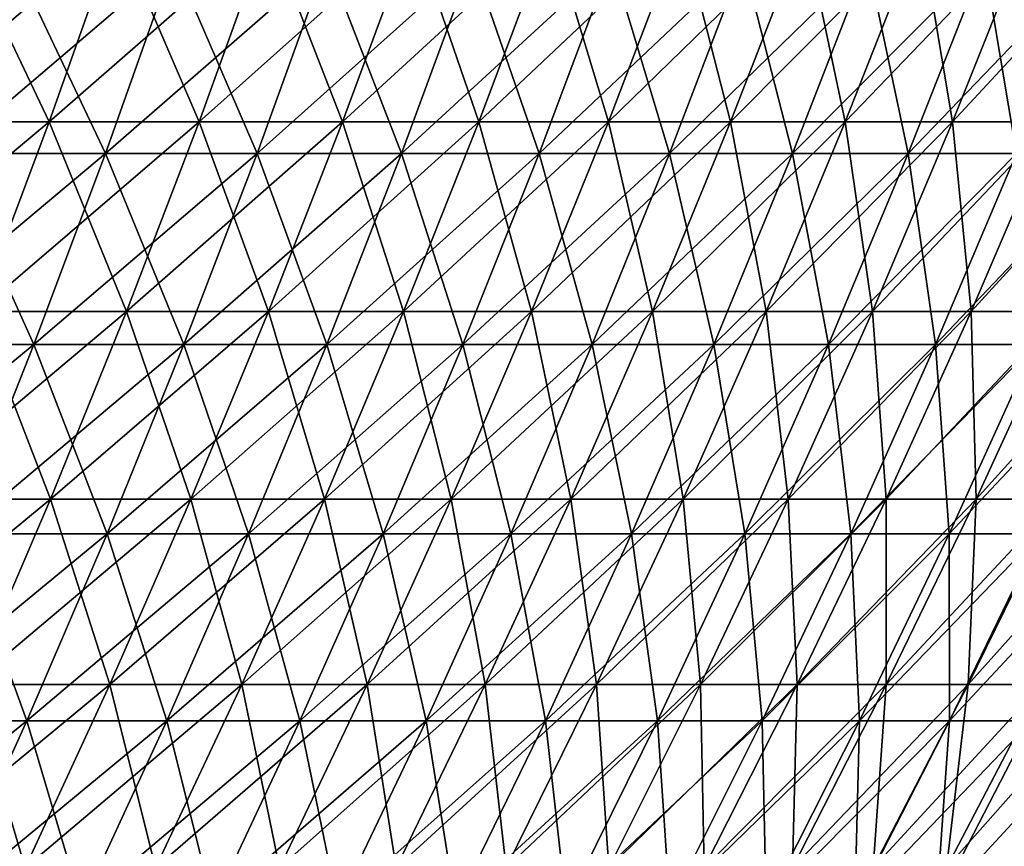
# Model space of a CAD drawing. Header units: millimetres. Extents: x -250 to 250, y -45 to 4150.
# Tile 780 of 805: x 184 to 210, y 4030 to 4052. Entities that reach past the tile are written whole.
import ezdxf

# ---------------------------------------------------------------- set-up
doc = ezdxf.new("R2010")
doc.units = ezdxf.units.MM
doc.header["$LTSCALE"] = 81.481481
for name, color, linetype in [('19', 7, 'CONTINUOUS'), ('20', 7, 'CONTINUOUS'), ('21', 7, 'CONTINUOUS'), ('22', 7, 'CONTINUOUS')]:
    doc.layers.add(name, color=color, linetype=linetype)

msp = doc.modelspace()

# ---------------------------------------------------------------- linework, layer by layer
at = {"layer": '19', "color": 7, "linetype": 'CONTINUOUS'}
for points in [[(186.34, 4048.129, -131.907), (182.19, 4048.129, -137.583), (188.131, 4053.197, -133.175), (186.34, 4048.129, -131.907)], [(188.131, 4053.197, -133.175), (182.19, 4048.129, -137.583), (183.941, 4053.197, -138.906), (188.131, 4053.197, -133.175)], [(190.314, 4048.129, -126.107), (186.34, 4048.129, -131.907), (192.143, 4053.197, -127.319), (190.314, 4048.129, -126.107)], [(192.143, 4053.197, -127.319), (186.34, 4048.129, -131.907), (188.131, 4053.197, -133.175), (192.143, 4053.197, -127.319)], [(194.107, 4048.129, -120.186), (190.314, 4048.129, -126.107), (195.973, 4053.197, -121.341), (194.107, 4048.129, -120.186)], [(195.973, 4053.197, -121.341), (190.314, 4048.129, -126.107), (192.143, 4053.197, -127.319), (195.973, 4053.197, -121.341)], [(197.716, 4048.129, -114.151), (194.107, 4048.129, -120.186), (199.617, 4053.197, -115.249), (197.716, 4048.129, -114.151)], [(199.617, 4053.197, -115.249), (194.107, 4048.129, -120.186), (195.973, 4053.197, -121.341), (199.617, 4053.197, -115.249)], [(201.138, 4048.129, -108.009), (197.716, 4048.129, -114.151), (203.071, 4053.197, -109.047), (201.138, 4048.129, -108.009)], [(203.071, 4053.197, -109.047), (197.716, 4048.129, -114.151), (199.617, 4053.197, -115.249), (203.071, 4053.197, -109.047)], [(204.368, 4048.129, -101.763), (201.138, 4048.129, -108.009), (206.333, 4053.197, -102.742), (204.368, 4048.129, -101.763)], [(206.333, 4053.197, -102.742), (201.138, 4048.129, -108.009), (203.071, 4053.197, -109.047), (206.333, 4053.197, -102.742)], [(207.405, 4048.129, -95.422), (204.368, 4048.129, -101.763), (209.399, 4053.197, -96.339), (207.405, 4048.129, -95.422)], [(209.399, 4053.197, -96.339), (204.368, 4048.129, -101.763), (206.333, 4053.197, -102.742), (209.399, 4053.197, -96.339)], [(210.245, 4048.129, -88.989), (207.405, 4048.129, -95.422), (212.266, 4053.197, -89.845), (210.245, 4048.129, -88.989)], [(212.266, 4053.197, -89.845), (207.405, 4048.129, -95.422), (209.399, 4053.197, -96.339), (212.266, 4053.197, -89.845)], [(184.458, 4043.111, -130.575), (180.35, 4043.111, -136.194), (186.34, 4048.129, -131.907), (184.458, 4043.111, -130.575)], [(186.34, 4048.129, -131.907), (180.35, 4043.111, -136.194), (182.19, 4048.129, -137.583), (186.34, 4048.129, -131.907)], [(188.392, 4043.111, -124.833), (184.458, 4043.111, -130.575), (190.314, 4048.129, -126.107), (188.392, 4043.111, -124.833)], [(190.314, 4048.129, -126.107), (184.458, 4043.111, -130.575), (186.34, 4048.129, -131.907), (190.314, 4048.129, -126.107)], [(192.147, 4043.111, -118.972), (188.392, 4043.111, -124.833), (194.107, 4048.129, -120.186), (192.147, 4043.111, -118.972)], [(194.107, 4048.129, -120.186), (188.392, 4043.111, -124.833), (190.314, 4048.129, -126.107), (194.107, 4048.129, -120.186)], [(195.719, 4043.111, -112.999), (192.147, 4043.111, -118.972), (197.716, 4048.129, -114.151), (195.719, 4043.111, -112.999)], [(197.716, 4048.129, -114.151), (192.147, 4043.111, -118.972), (194.107, 4048.129, -120.186), (197.716, 4048.129, -114.151)], [(199.106, 4043.111, -106.918), (195.719, 4043.111, -112.999), (201.138, 4048.129, -108.009), (199.106, 4043.111, -106.918)], [(201.138, 4048.129, -108.009), (195.719, 4043.111, -112.999), (197.716, 4048.129, -114.151), (201.138, 4048.129, -108.009)], [(202.304, 4043.111, -100.736), (199.106, 4043.111, -106.918), (204.368, 4048.129, -101.763), (202.304, 4043.111, -100.736)], [(204.368, 4048.129, -101.763), (199.106, 4043.111, -106.918), (201.138, 4048.129, -108.009), (204.368, 4048.129, -101.763)], [(205.31, 4043.111, -94.458), (202.304, 4043.111, -100.736), (207.405, 4048.129, -95.422), (205.31, 4043.111, -94.458)], [(207.405, 4048.129, -95.422), (202.304, 4043.111, -100.736), (204.368, 4048.129, -101.763), (207.405, 4048.129, -95.422)], [(208.122, 4043.111, -88.09), (205.31, 4043.111, -94.458), (210.245, 4048.129, -88.989), (208.122, 4043.111, -88.09)], [(210.245, 4048.129, -88.989), (205.31, 4043.111, -94.458), (207.405, 4048.129, -95.422), (210.245, 4048.129, -88.989)], [(210.736, 4043.111, -81.64), (208.122, 4043.111, -88.09), (212.886, 4048.129, -82.473), (210.736, 4043.111, -81.64)], [(212.886, 4048.129, -82.473), (208.122, 4043.111, -88.09), (210.245, 4048.129, -88.989), (212.886, 4048.129, -82.473)], [(182.486, 4038.145, -129.179), (178.421, 4038.145, -134.738), (184.458, 4043.111, -130.575), (182.486, 4038.145, -129.179)], [(184.458, 4043.111, -130.575), (178.421, 4038.145, -134.738), (180.35, 4043.111, -136.194), (184.458, 4043.111, -130.575)], [(186.378, 4038.145, -123.498), (182.486, 4038.145, -129.179), (188.392, 4043.111, -124.833), (186.378, 4038.145, -123.498)], [(188.392, 4043.111, -124.833), (182.486, 4038.145, -129.179), (184.458, 4043.111, -130.575), (188.392, 4043.111, -124.833)], [(190.092, 4038.145, -117.7), (186.378, 4038.145, -123.498), (192.147, 4043.111, -118.972), (190.092, 4038.145, -117.7)], [(192.147, 4043.111, -118.972), (186.378, 4038.145, -123.498), (188.392, 4043.111, -124.833), (192.147, 4043.111, -118.972)], [(193.627, 4038.145, -111.79), (190.092, 4038.145, -117.7), (195.719, 4043.111, -112.999), (193.627, 4038.145, -111.79)], [(195.719, 4043.111, -112.999), (190.092, 4038.145, -117.7), (192.147, 4043.111, -118.972), (195.719, 4043.111, -112.999)], [(196.977, 4038.145, -105.775), (193.627, 4038.145, -111.79), (199.106, 4043.111, -106.918), (196.977, 4038.145, -105.775)], [(199.106, 4043.111, -106.918), (193.627, 4038.145, -111.79), (195.719, 4043.111, -112.999), (199.106, 4043.111, -106.918)], [(200.141, 4038.145, -99.659), (196.977, 4038.145, -105.775), (202.304, 4043.111, -100.736), (200.141, 4038.145, -99.659)], [(202.304, 4043.111, -100.736), (196.977, 4038.145, -105.775), (199.106, 4043.111, -106.918), (202.304, 4043.111, -100.736)], [(203.115, 4038.145, -93.448), (200.141, 4038.145, -99.659), (205.31, 4043.111, -94.458), (203.115, 4038.145, -93.448)], [(205.31, 4043.111, -94.458), (200.141, 4038.145, -99.659), (202.304, 4043.111, -100.736), (205.31, 4043.111, -94.458)], [(205.897, 4038.145, -87.149), (203.115, 4038.145, -93.448), (208.122, 4043.111, -88.09), (205.897, 4038.145, -87.149)], [(208.122, 4043.111, -88.09), (203.115, 4038.145, -93.448), (205.31, 4043.111, -94.458), (208.122, 4043.111, -88.09)], [(208.483, 4038.145, -80.767), (205.897, 4038.145, -87.149), (210.736, 4043.111, -81.64), (208.483, 4038.145, -80.767)], [(210.736, 4043.111, -81.64), (205.897, 4038.145, -87.149), (208.122, 4043.111, -88.09), (210.736, 4043.111, -81.64)], [(210.871, 4038.145, -74.308), (208.483, 4038.145, -80.767), (213.15, 4043.111, -75.111), (210.871, 4038.145, -74.308)], [(213.15, 4043.111, -75.111), (208.483, 4038.145, -80.767), (210.736, 4043.111, -81.64), (213.15, 4043.111, -75.111)], [(184.272, 4033.233, -122.103), (180.425, 4033.233, -127.72), (186.378, 4038.145, -123.498), (184.272, 4033.233, -122.103)], [(186.378, 4038.145, -123.498), (180.425, 4033.233, -127.72), (182.486, 4038.145, -129.179), (186.378, 4038.145, -123.498)], [(187.945, 4033.233, -116.371), (184.272, 4033.233, -122.103), (190.092, 4038.145, -117.7), (187.945, 4033.233, -116.371)], [(190.092, 4038.145, -117.7), (184.272, 4033.233, -122.103), (186.378, 4038.145, -123.498), (190.092, 4038.145, -117.7)], [(191.44, 4033.233, -110.528), (187.945, 4033.233, -116.371), (193.627, 4038.145, -111.79), (191.44, 4033.233, -110.528)], [(193.627, 4038.145, -111.79), (187.945, 4033.233, -116.371), (190.092, 4038.145, -117.7), (193.627, 4038.145, -111.79)], [(194.753, 4033.233, -104.58), (191.44, 4033.233, -110.528), (196.977, 4038.145, -105.775), (194.753, 4033.233, -104.58)], [(196.977, 4038.145, -105.775), (191.44, 4033.233, -110.528), (193.627, 4038.145, -111.79), (196.977, 4038.145, -105.775)], [(197.881, 4033.233, -98.533), (194.753, 4033.233, -104.58), (200.141, 4038.145, -99.659), (197.881, 4033.233, -98.533)], [(200.141, 4038.145, -99.659), (194.753, 4033.233, -104.58), (196.977, 4038.145, -105.775), (200.141, 4038.145, -99.659)], [(200.821, 4033.233, -92.392), (197.881, 4033.233, -98.533), (203.115, 4038.145, -93.448), (200.821, 4033.233, -92.392)], [(203.115, 4038.145, -93.448), (197.881, 4033.233, -98.533), (200.141, 4038.145, -99.659), (203.115, 4038.145, -93.448)], [(203.571, 4033.233, -86.164), (200.821, 4033.233, -92.392), (205.897, 4038.145, -87.149), (203.571, 4033.233, -86.164)], [(205.897, 4038.145, -87.149), (200.821, 4033.233, -92.392), (203.115, 4038.145, -93.448), (205.897, 4038.145, -87.149)], [(206.128, 4033.233, -79.854), (203.571, 4033.233, -86.164), (208.483, 4038.145, -80.767), (206.128, 4033.233, -79.854)], [(208.483, 4038.145, -80.767), (203.571, 4033.233, -86.164), (205.897, 4038.145, -87.149), (208.483, 4038.145, -80.767)], [(208.49, 4033.233, -73.469), (206.128, 4033.233, -79.854), (210.871, 4038.145, -74.308), (208.49, 4033.233, -73.469)], [(210.871, 4038.145, -74.308), (206.128, 4033.233, -79.854), (208.483, 4038.145, -80.767), (210.871, 4038.145, -74.308)], [(210.653, 4033.233, -67.014), (208.49, 4033.233, -73.469), (213.06, 4038.145, -67.779), (210.653, 4033.233, -67.014)], [(213.06, 4038.145, -67.779), (208.49, 4033.233, -73.469), (210.871, 4038.145, -74.308), (213.06, 4038.145, -67.779)], [(182.077, 4028.379, -120.649), (178.276, 4028.379, -126.199), (184.272, 4033.233, -122.103), (182.077, 4028.379, -120.649)], [(184.272, 4033.233, -122.103), (178.276, 4028.379, -126.199), (180.425, 4033.233, -127.72), (184.272, 4033.233, -122.103)], [(185.706, 4028.379, -114.985), (182.077, 4028.379, -120.649), (187.945, 4033.233, -116.371), (185.706, 4028.379, -114.985)], [(187.945, 4033.233, -116.371), (182.077, 4028.379, -120.649), (184.272, 4033.233, -122.103), (187.945, 4033.233, -116.371)], [(189.159, 4028.379, -109.211), (185.706, 4028.379, -114.985), (191.44, 4033.233, -110.528), (189.159, 4028.379, -109.211)], [(191.44, 4033.233, -110.528), (185.706, 4028.379, -114.985), (187.945, 4033.233, -116.371), (191.44, 4033.233, -110.528)], [(192.433, 4028.379, -103.334), (189.159, 4028.379, -109.211), (194.753, 4033.233, -104.58), (192.433, 4028.379, -103.334)], [(194.753, 4033.233, -104.58), (189.159, 4028.379, -109.211), (191.44, 4033.233, -110.528), (194.753, 4033.233, -104.58)], [(195.524, 4028.379, -97.359), (192.433, 4028.379, -103.334), (197.881, 4033.233, -98.533), (195.524, 4028.379, -97.359)], [(197.881, 4033.233, -98.533), (192.433, 4028.379, -103.334), (194.753, 4033.233, -104.58), (197.881, 4033.233, -98.533)], [(198.429, 4028.379, -91.292), (195.524, 4028.379, -97.359), (200.821, 4033.233, -92.392), (198.429, 4028.379, -91.292)], [(200.821, 4033.233, -92.392), (195.524, 4028.379, -97.359), (197.881, 4033.233, -98.533), (200.821, 4033.233, -92.392)], [(201.146, 4028.379, -85.138), (198.429, 4028.379, -91.292), (203.571, 4033.233, -86.164), (201.146, 4028.379, -85.138)], [(203.571, 4033.233, -86.164), (198.429, 4028.379, -91.292), (200.821, 4033.233, -92.392), (203.571, 4033.233, -86.164)], [(203.673, 4028.379, -78.903), (201.146, 4028.379, -85.138), (206.128, 4033.233, -79.854), (203.673, 4028.379, -78.903)], [(206.128, 4033.233, -79.854), (201.146, 4028.379, -85.138), (203.571, 4033.233, -86.164), (206.128, 4033.233, -79.854)], [(206.006, 4028.379, -72.594), (203.673, 4028.379, -78.903), (208.49, 4033.233, -73.469), (206.006, 4028.379, -72.594)], [(208.49, 4033.233, -73.469), (203.673, 4028.379, -78.903), (206.128, 4033.233, -79.854), (208.49, 4033.233, -73.469)], [(208.144, 4028.379, -66.215), (206.006, 4028.379, -72.594), (210.653, 4033.233, -67.014), (208.144, 4028.379, -66.215)], [(210.653, 4033.233, -67.014), (206.006, 4028.379, -72.594), (208.49, 4033.233, -73.469), (210.653, 4033.233, -67.014)], [(210.084, 4028.379, -59.774), (208.144, 4028.379, -66.215), (212.617, 4033.233, -60.495), (210.084, 4028.379, -59.774)], [(212.617, 4033.233, -60.495), (208.144, 4028.379, -66.215), (210.653, 4033.233, -67.014), (212.617, 4033.233, -60.495)]]:
    msp.add_3dface(points, dxfattribs=at)
at = {"layer": '20', "color": 7, "linetype": 'CONTINUOUS'}
for points in [[(182.19, 4048.129, 137.583), (186.34, 4048.129, 131.907), (183.941, 4053.197, 138.906), (182.19, 4048.129, 137.583)], [(183.941, 4053.197, 138.906), (186.34, 4048.129, 131.907), (188.131, 4053.197, 133.175), (183.941, 4053.197, 138.906)], [(186.34, 4048.129, 131.907), (190.314, 4048.129, 126.107), (188.131, 4053.197, 133.175), (186.34, 4048.129, 131.907)], [(188.131, 4053.197, 133.175), (190.314, 4048.129, 126.107), (192.143, 4053.197, 127.319), (188.131, 4053.197, 133.175)], [(190.314, 4048.129, 126.107), (194.107, 4048.129, 120.186), (192.143, 4053.197, 127.319), (190.314, 4048.129, 126.107)], [(192.143, 4053.197, 127.319), (194.107, 4048.129, 120.186), (195.973, 4053.197, 121.341), (192.143, 4053.197, 127.319)], [(194.107, 4048.129, 120.186), (197.716, 4048.129, 114.151), (195.973, 4053.197, 121.341), (194.107, 4048.129, 120.186)], [(195.973, 4053.197, 121.341), (197.716, 4048.129, 114.151), (199.617, 4053.197, 115.249), (195.973, 4053.197, 121.341)], [(197.716, 4048.129, 114.151), (201.138, 4048.129, 108.009), (199.617, 4053.197, 115.249), (197.716, 4048.129, 114.151)], [(199.617, 4053.197, 115.249), (201.138, 4048.129, 108.009), (203.071, 4053.197, 109.047), (199.617, 4053.197, 115.249)], [(201.138, 4048.129, 108.009), (204.368, 4048.129, 101.763), (203.071, 4053.197, 109.047), (201.138, 4048.129, 108.009)], [(203.071, 4053.197, 109.047), (204.368, 4048.129, 101.763), (206.333, 4053.197, 102.742), (203.071, 4053.197, 109.047)], [(204.368, 4048.129, 101.763), (207.405, 4048.129, 95.422), (206.333, 4053.197, 102.742), (204.368, 4048.129, 101.763)], [(206.333, 4053.197, 102.742), (207.405, 4048.129, 95.422), (209.399, 4053.197, 96.339), (206.333, 4053.197, 102.742)], [(207.405, 4048.129, 95.422), (210.245, 4048.129, 88.989), (209.399, 4053.197, 96.339), (207.405, 4048.129, 95.422)], [(209.399, 4053.197, 96.339), (210.245, 4048.129, 88.989), (212.266, 4053.197, 89.845), (209.399, 4053.197, 96.339)], [(180.35, 4043.111, 136.194), (184.458, 4043.111, 130.575), (182.19, 4048.129, 137.583), (180.35, 4043.111, 136.194)], [(182.19, 4048.129, 137.583), (184.458, 4043.111, 130.575), (186.34, 4048.129, 131.907), (182.19, 4048.129, 137.583)], [(184.458, 4043.111, 130.575), (188.392, 4043.111, 124.833), (186.34, 4048.129, 131.907), (184.458, 4043.111, 130.575)], [(186.34, 4048.129, 131.907), (188.392, 4043.111, 124.833), (190.314, 4048.129, 126.107), (186.34, 4048.129, 131.907)], [(188.392, 4043.111, 124.833), (192.147, 4043.111, 118.972), (190.314, 4048.129, 126.107), (188.392, 4043.111, 124.833)], [(190.314, 4048.129, 126.107), (192.147, 4043.111, 118.972), (194.107, 4048.129, 120.186), (190.314, 4048.129, 126.107)], [(192.147, 4043.111, 118.972), (195.719, 4043.111, 112.999), (194.107, 4048.129, 120.186), (192.147, 4043.111, 118.972)], [(194.107, 4048.129, 120.186), (195.719, 4043.111, 112.999), (197.716, 4048.129, 114.151), (194.107, 4048.129, 120.186)], [(195.719, 4043.111, 112.999), (199.106, 4043.111, 106.918), (197.716, 4048.129, 114.151), (195.719, 4043.111, 112.999)], [(197.716, 4048.129, 114.151), (199.106, 4043.111, 106.918), (201.138, 4048.129, 108.009), (197.716, 4048.129, 114.151)], [(199.106, 4043.111, 106.918), (202.304, 4043.111, 100.736), (201.138, 4048.129, 108.009), (199.106, 4043.111, 106.918)], [(201.138, 4048.129, 108.009), (202.304, 4043.111, 100.736), (204.368, 4048.129, 101.763), (201.138, 4048.129, 108.009)], [(202.304, 4043.111, 100.736), (205.31, 4043.111, 94.458), (204.368, 4048.129, 101.763), (202.304, 4043.111, 100.736)], [(204.368, 4048.129, 101.763), (205.31, 4043.111, 94.458), (207.405, 4048.129, 95.422), (204.368, 4048.129, 101.763)], [(205.31, 4043.111, 94.458), (208.122, 4043.111, 88.09), (207.405, 4048.129, 95.422), (205.31, 4043.111, 94.458)], [(207.405, 4048.129, 95.422), (208.122, 4043.111, 88.09), (210.245, 4048.129, 88.989), (207.405, 4048.129, 95.422)], [(208.122, 4043.111, 88.09), (210.736, 4043.111, 81.64), (210.245, 4048.129, 88.989), (208.122, 4043.111, 88.09)], [(180.35, 4043.111, 136.194), (182.486, 4038.145, 129.179), (184.458, 4043.111, 130.575), (180.35, 4043.111, 136.194)], [(182.486, 4038.145, 129.179), (186.378, 4038.145, 123.498), (184.458, 4043.111, 130.575), (182.486, 4038.145, 129.179)], [(184.458, 4043.111, 130.575), (186.378, 4038.145, 123.498), (188.392, 4043.111, 124.833), (184.458, 4043.111, 130.575)], [(186.378, 4038.145, 123.498), (190.092, 4038.145, 117.7), (188.392, 4043.111, 124.833), (186.378, 4038.145, 123.498)], [(188.392, 4043.111, 124.833), (190.092, 4038.145, 117.7), (192.147, 4043.111, 118.972), (188.392, 4043.111, 124.833)], [(190.092, 4038.145, 117.7), (193.627, 4038.145, 111.79), (192.147, 4043.111, 118.972), (190.092, 4038.145, 117.7)], [(192.147, 4043.111, 118.972), (193.627, 4038.145, 111.79), (195.719, 4043.111, 112.999), (192.147, 4043.111, 118.972)], [(193.627, 4038.145, 111.79), (196.977, 4038.145, 105.775), (195.719, 4043.111, 112.999), (193.627, 4038.145, 111.79)], [(195.719, 4043.111, 112.999), (196.977, 4038.145, 105.775), (199.106, 4043.111, 106.918), (195.719, 4043.111, 112.999)], [(196.977, 4038.145, 105.775), (200.141, 4038.145, 99.659), (199.106, 4043.111, 106.918), (196.977, 4038.145, 105.775)], [(199.106, 4043.111, 106.918), (200.141, 4038.145, 99.659), (202.304, 4043.111, 100.736), (199.106, 4043.111, 106.918)], [(200.141, 4038.145, 99.659), (203.115, 4038.145, 93.448), (202.304, 4043.111, 100.736), (200.141, 4038.145, 99.659)], [(202.304, 4043.111, 100.736), (203.115, 4038.145, 93.448), (205.31, 4043.111, 94.458), (202.304, 4043.111, 100.736)], [(203.115, 4038.145, 93.448), (205.897, 4038.145, 87.149), (205.31, 4043.111, 94.458), (203.115, 4038.145, 93.448)], [(205.31, 4043.111, 94.458), (205.897, 4038.145, 87.149), (208.122, 4043.111, 88.09), (205.31, 4043.111, 94.458)], [(205.897, 4038.145, 87.149), (208.483, 4038.145, 80.767), (208.122, 4043.111, 88.09), (205.897, 4038.145, 87.149)], [(208.122, 4043.111, 88.09), (208.483, 4038.145, 80.767), (210.736, 4043.111, 81.64), (208.122, 4043.111, 88.09)], [(208.483, 4038.145, 80.767), (210.871, 4038.145, 74.308), (210.736, 4043.111, 81.64), (208.483, 4038.145, 80.767)], [(180.425, 4033.233, 127.72), (184.272, 4033.233, 122.103), (182.486, 4038.145, 129.179), (180.425, 4033.233, 127.72)], [(182.486, 4038.145, 129.179), (184.272, 4033.233, 122.103), (186.378, 4038.145, 123.498), (182.486, 4038.145, 129.179)], [(184.272, 4033.233, 122.103), (187.945, 4033.233, 116.371), (186.378, 4038.145, 123.498), (184.272, 4033.233, 122.103)], [(186.378, 4038.145, 123.498), (187.945, 4033.233, 116.371), (190.092, 4038.145, 117.7), (186.378, 4038.145, 123.498)], [(187.945, 4033.233, 116.371), (191.44, 4033.233, 110.528), (190.092, 4038.145, 117.7), (187.945, 4033.233, 116.371)], [(190.092, 4038.145, 117.7), (191.44, 4033.233, 110.528), (193.627, 4038.145, 111.79), (190.092, 4038.145, 117.7)], [(191.44, 4033.233, 110.528), (194.753, 4033.233, 104.58), (193.627, 4038.145, 111.79), (191.44, 4033.233, 110.528)], [(193.627, 4038.145, 111.79), (194.753, 4033.233, 104.58), (196.977, 4038.145, 105.775), (193.627, 4038.145, 111.79)], [(194.753, 4033.233, 104.58), (197.881, 4033.233, 98.533), (196.977, 4038.145, 105.775), (194.753, 4033.233, 104.58)], [(196.977, 4038.145, 105.775), (197.881, 4033.233, 98.533), (200.141, 4038.145, 99.659), (196.977, 4038.145, 105.775)], [(197.881, 4033.233, 98.533), (200.821, 4033.233, 92.392), (200.141, 4038.145, 99.659), (197.881, 4033.233, 98.533)], [(200.141, 4038.145, 99.659), (200.821, 4033.233, 92.392), (203.115, 4038.145, 93.448), (200.141, 4038.145, 99.659)], [(200.821, 4033.233, 92.392), (203.571, 4033.233, 86.164), (203.115, 4038.145, 93.448), (200.821, 4033.233, 92.392)], [(203.115, 4038.145, 93.448), (203.571, 4033.233, 86.164), (205.897, 4038.145, 87.149), (203.115, 4038.145, 93.448)], [(203.571, 4033.233, 86.164), (206.128, 4033.233, 79.854), (205.897, 4038.145, 87.149), (203.571, 4033.233, 86.164)], [(205.897, 4038.145, 87.149), (206.128, 4033.233, 79.854), (208.483, 4038.145, 80.767), (205.897, 4038.145, 87.149)], [(206.128, 4033.233, 79.854), (208.49, 4033.233, 73.469), (208.483, 4038.145, 80.767), (206.128, 4033.233, 79.854)], [(208.483, 4038.145, 80.767), (208.49, 4033.233, 73.469), (210.871, 4038.145, 74.308), (208.483, 4038.145, 80.767)], [(208.49, 4033.233, 73.469), (210.653, 4033.233, 67.014), (210.871, 4038.145, 74.308), (208.49, 4033.233, 73.469)], [(180.425, 4033.233, 127.72), (182.077, 4028.379, 120.649), (184.272, 4033.233, 122.103), (180.425, 4033.233, 127.72)], [(182.077, 4028.379, 120.649), (185.706, 4028.379, 114.985), (184.272, 4033.233, 122.103), (182.077, 4028.379, 120.649)], [(184.272, 4033.233, 122.103), (185.706, 4028.379, 114.985), (187.945, 4033.233, 116.371), (184.272, 4033.233, 122.103)], [(185.706, 4028.379, 114.985), (189.159, 4028.379, 109.211), (187.945, 4033.233, 116.371), (185.706, 4028.379, 114.985)], [(187.945, 4033.233, 116.371), (189.159, 4028.379, 109.211), (191.44, 4033.233, 110.528), (187.945, 4033.233, 116.371)], [(189.159, 4028.379, 109.211), (192.433, 4028.379, 103.334), (191.44, 4033.233, 110.528), (189.159, 4028.379, 109.211)], [(191.44, 4033.233, 110.528), (192.433, 4028.379, 103.334), (194.753, 4033.233, 104.58), (191.44, 4033.233, 110.528)], [(192.433, 4028.379, 103.334), (195.524, 4028.379, 97.359), (194.753, 4033.233, 104.58), (192.433, 4028.379, 103.334)], [(194.753, 4033.233, 104.58), (195.524, 4028.379, 97.359), (197.881, 4033.233, 98.533), (194.753, 4033.233, 104.58)], [(195.524, 4028.379, 97.359), (198.429, 4028.379, 91.292), (197.881, 4033.233, 98.533), (195.524, 4028.379, 97.359)], [(197.881, 4033.233, 98.533), (198.429, 4028.379, 91.292), (200.821, 4033.233, 92.392), (197.881, 4033.233, 98.533)], [(198.429, 4028.379, 91.292), (201.146, 4028.379, 85.138), (200.821, 4033.233, 92.392), (198.429, 4028.379, 91.292)], [(200.821, 4033.233, 92.392), (201.146, 4028.379, 85.138), (203.571, 4033.233, 86.164), (200.821, 4033.233, 92.392)], [(201.146, 4028.379, 85.138), (203.673, 4028.379, 78.903), (203.571, 4033.233, 86.164), (201.146, 4028.379, 85.138)], [(203.571, 4033.233, 86.164), (203.673, 4028.379, 78.903), (206.128, 4033.233, 79.854), (203.571, 4033.233, 86.164)], [(203.673, 4028.379, 78.903), (206.006, 4028.379, 72.594), (206.128, 4033.233, 79.854), (203.673, 4028.379, 78.903)], [(206.006, 4028.379, 72.594), (208.144, 4028.379, 66.215), (208.49, 4033.233, 73.469), (206.006, 4028.379, 72.594)], [(206.128, 4033.233, 79.854), (206.006, 4028.379, 72.594), (208.49, 4033.233, 73.469), (206.128, 4033.233, 79.854)], [(208.144, 4028.379, 66.215), (210.084, 4028.379, 59.774), (210.653, 4033.233, 67.014), (208.144, 4028.379, 66.215)], [(208.49, 4033.233, 73.469), (208.144, 4028.379, 66.215), (210.653, 4033.233, 67.014), (208.49, 4033.233, 73.469)]]:
    msp.add_3dface(points, dxfattribs=at)
at = {"layer": '21', "color": 7, "linetype": 'CONTINUOUS'}
for points in [[(184.854, 4048.957, 130.856), (180.737, 4048.957, 136.486), (186.631, 4053.983, 132.113), (184.854, 4048.957, 130.856)], [(186.631, 4053.983, 132.113), (180.737, 4048.957, 136.486), (182.474, 4053.983, 137.798), (186.631, 4053.983, 132.113)], [(188.796, 4048.957, 125.101), (184.854, 4048.957, 130.856), (190.61, 4053.983, 126.303), (188.796, 4048.957, 125.101)], [(190.61, 4053.983, 126.303), (184.854, 4048.957, 130.856), (186.631, 4053.983, 132.113), (190.61, 4053.983, 126.303)], [(192.559, 4048.957, 119.228), (188.796, 4048.957, 125.101), (194.41, 4053.983, 120.373), (192.559, 4048.957, 119.228)], [(194.41, 4053.983, 120.373), (188.796, 4048.957, 125.101), (190.61, 4053.983, 126.303), (194.41, 4053.983, 120.373)], [(196.139, 4048.957, 113.241), (192.559, 4048.957, 119.228), (198.024, 4053.983, 114.329), (196.139, 4048.957, 113.241)], [(198.024, 4053.983, 114.329), (192.559, 4048.957, 119.228), (194.41, 4053.983, 120.373), (198.024, 4053.983, 114.329)], [(199.534, 4048.957, 107.147), (196.139, 4048.957, 113.241), (201.451, 4053.983, 108.177), (199.534, 4048.957, 107.147)], [(201.451, 4053.983, 108.177), (196.139, 4048.957, 113.241), (198.024, 4053.983, 114.329), (201.451, 4053.983, 108.177)], [(202.739, 4048.957, 100.952), (199.534, 4048.957, 107.147), (204.687, 4053.983, 101.922), (202.739, 4048.957, 100.952)], [(204.687, 4053.983, 101.922), (199.534, 4048.957, 107.147), (201.451, 4053.983, 108.177), (204.687, 4053.983, 101.922)], [(205.751, 4048.957, 94.661), (202.739, 4048.957, 100.952), (207.728, 4053.983, 95.57), (205.751, 4048.957, 94.661)], [(207.728, 4053.983, 95.57), (202.739, 4048.957, 100.952), (204.687, 4053.983, 101.922), (207.728, 4053.983, 95.57)], [(208.569, 4048.957, 88.28), (205.751, 4048.957, 94.661), (210.573, 4053.983, 89.128), (208.569, 4048.957, 88.28)], [(210.573, 4053.983, 89.128), (205.751, 4048.957, 94.661), (207.728, 4053.983, 95.57), (210.573, 4053.983, 89.128)], [(211.188, 4048.957, 81.815), (208.569, 4048.957, 88.28), (213.218, 4053.983, 82.601), (211.188, 4048.957, 81.815)], [(213.218, 4053.983, 82.601), (208.569, 4048.957, 88.28), (210.573, 4053.983, 89.128), (213.218, 4053.983, 82.601)], [(182.988, 4043.979, 129.534), (178.912, 4043.979, 135.108), (184.854, 4048.957, 130.856), (182.988, 4043.979, 129.534)], [(184.854, 4048.957, 130.856), (178.912, 4043.979, 135.108), (180.737, 4048.957, 136.486), (184.854, 4048.957, 130.856)], [(186.89, 4043.979, 123.838), (182.988, 4043.979, 129.534), (188.796, 4048.957, 125.101), (186.89, 4043.979, 123.838)], [(188.796, 4048.957, 125.101), (182.988, 4043.979, 129.534), (184.854, 4048.957, 130.856), (188.796, 4048.957, 125.101)], [(190.615, 4043.979, 118.024), (186.89, 4043.979, 123.838), (192.559, 4048.957, 119.228), (190.615, 4043.979, 118.024)], [(192.559, 4048.957, 119.228), (186.89, 4043.979, 123.838), (188.796, 4048.957, 125.101), (192.559, 4048.957, 119.228)], [(194.159, 4043.979, 112.098), (190.615, 4043.979, 118.024), (196.139, 4048.957, 113.241), (194.159, 4043.979, 112.098)], [(196.139, 4048.957, 113.241), (190.615, 4043.979, 118.024), (192.559, 4048.957, 119.228), (196.139, 4048.957, 113.241)], [(197.519, 4043.979, 106.065), (194.159, 4043.979, 112.098), (199.534, 4048.957, 107.147), (197.519, 4043.979, 106.065)], [(199.534, 4048.957, 107.147), (194.159, 4043.979, 112.098), (196.139, 4048.957, 113.241), (199.534, 4048.957, 107.147)], [(200.692, 4043.979, 99.933), (197.519, 4043.979, 106.065), (202.739, 4048.957, 100.952), (200.692, 4043.979, 99.933)], [(202.739, 4048.957, 100.952), (197.519, 4043.979, 106.065), (199.534, 4048.957, 107.147), (202.739, 4048.957, 100.952)], [(203.674, 4043.979, 93.705), (200.692, 4043.979, 99.933), (205.751, 4048.957, 94.661), (203.674, 4043.979, 93.705)], [(205.751, 4048.957, 94.661), (200.692, 4043.979, 99.933), (202.739, 4048.957, 100.952), (205.751, 4048.957, 94.661)], [(206.463, 4043.979, 87.388), (203.674, 4043.979, 93.705), (208.569, 4048.957, 88.28), (206.463, 4043.979, 87.388)], [(208.569, 4048.957, 88.28), (203.674, 4043.979, 93.705), (205.751, 4048.957, 94.661), (208.569, 4048.957, 88.28)], [(209.056, 4043.979, 80.989), (206.463, 4043.979, 87.388), (211.188, 4048.957, 81.815), (209.056, 4043.979, 80.989)], [(211.188, 4048.957, 81.815), (206.463, 4043.979, 87.388), (208.569, 4048.957, 88.28), (211.188, 4048.957, 81.815)], [(211.451, 4043.979, 74.512), (209.056, 4043.979, 80.989), (213.608, 4048.957, 75.272), (211.451, 4043.979, 74.512)], [(213.608, 4048.957, 75.272), (209.056, 4043.979, 80.989), (211.188, 4048.957, 81.815), (213.608, 4048.957, 75.272)], [(184.892, 4039.054, 122.514), (181.032, 4039.054, 128.15), (186.89, 4043.979, 123.838), (184.892, 4039.054, 122.514)], [(186.89, 4043.979, 123.838), (181.032, 4039.054, 128.15), (182.988, 4043.979, 129.534), (186.89, 4043.979, 123.838)], [(188.577, 4039.054, 116.762), (184.892, 4039.054, 122.514), (190.615, 4043.979, 118.024), (188.577, 4039.054, 116.762)], [(190.615, 4043.979, 118.024), (184.892, 4039.054, 122.514), (186.89, 4043.979, 123.838), (190.615, 4043.979, 118.024)], [(192.084, 4039.054, 110.9), (188.577, 4039.054, 116.762), (194.159, 4043.979, 112.098), (192.084, 4039.054, 110.9)], [(194.159, 4043.979, 112.098), (188.577, 4039.054, 116.762), (190.615, 4043.979, 118.024), (194.159, 4043.979, 112.098)], [(195.408, 4039.054, 104.932), (192.084, 4039.054, 110.9), (197.519, 4043.979, 106.065), (195.408, 4039.054, 104.932)], [(197.519, 4043.979, 106.065), (192.084, 4039.054, 110.9), (194.159, 4043.979, 112.098), (197.519, 4043.979, 106.065)], [(198.547, 4039.054, 98.864), (195.408, 4039.054, 104.932), (200.692, 4043.979, 99.933), (198.547, 4039.054, 98.864)], [(200.692, 4043.979, 99.933), (195.408, 4039.054, 104.932), (197.519, 4043.979, 106.065), (200.692, 4043.979, 99.933)], [(201.497, 4039.054, 92.703), (198.547, 4039.054, 98.864), (203.674, 4043.979, 93.705), (201.497, 4039.054, 92.703)], [(203.674, 4043.979, 93.705), (198.547, 4039.054, 98.864), (200.692, 4043.979, 99.933), (203.674, 4043.979, 93.705)], [(204.256, 4039.054, 86.454), (201.497, 4039.054, 92.703), (206.463, 4043.979, 87.388), (204.256, 4039.054, 86.454)], [(206.463, 4043.979, 87.388), (201.497, 4039.054, 92.703), (203.674, 4043.979, 93.705), (206.463, 4043.979, 87.388)], [(206.822, 4039.054, 80.123), (204.256, 4039.054, 86.454), (209.056, 4043.979, 80.989), (206.822, 4039.054, 80.123)], [(209.056, 4043.979, 80.989), (204.256, 4039.054, 86.454), (206.463, 4043.979, 87.388), (209.056, 4043.979, 80.989)], [(209.191, 4039.054, 73.716), (206.822, 4039.054, 80.123), (211.451, 4043.979, 74.512), (209.191, 4039.054, 73.716)], [(211.451, 4043.979, 74.512), (206.822, 4039.054, 80.123), (209.056, 4043.979, 80.989), (211.451, 4043.979, 74.512)], [(211.362, 4039.054, 67.239), (209.191, 4039.054, 73.716), (213.645, 4043.979, 67.965), (211.362, 4039.054, 67.239)], [(213.645, 4043.979, 67.965), (209.191, 4039.054, 73.716), (211.451, 4043.979, 74.512), (213.645, 4043.979, 67.965)], [(182.805, 4034.182, 121.131), (178.988, 4034.182, 126.703), (184.892, 4039.054, 122.514), (182.805, 4034.182, 121.131)], [(184.892, 4039.054, 122.514), (178.988, 4034.182, 126.703), (181.032, 4039.054, 128.15), (184.892, 4039.054, 122.514)], [(186.448, 4034.182, 115.444), (182.805, 4034.182, 121.131), (188.577, 4039.054, 116.762), (186.448, 4034.182, 115.444)], [(188.577, 4039.054, 116.762), (182.805, 4034.182, 121.131), (184.892, 4039.054, 122.514), (188.577, 4039.054, 116.762)], [(189.915, 4034.182, 109.647), (186.448, 4034.182, 115.444), (192.084, 4039.054, 110.9), (189.915, 4034.182, 109.647)], [(192.084, 4039.054, 110.9), (186.448, 4034.182, 115.444), (188.577, 4039.054, 116.762), (192.084, 4039.054, 110.9)], [(193.201, 4034.182, 103.747), (189.915, 4034.182, 109.647), (195.408, 4039.054, 104.932), (193.201, 4034.182, 103.747)], [(195.408, 4039.054, 104.932), (189.915, 4034.182, 109.647), (192.084, 4039.054, 110.9), (195.408, 4039.054, 104.932)], [(196.305, 4034.182, 97.748), (193.201, 4034.182, 103.747), (198.547, 4039.054, 98.864), (196.305, 4034.182, 97.748)], [(198.547, 4039.054, 98.864), (193.201, 4034.182, 103.747), (195.408, 4039.054, 104.932), (198.547, 4039.054, 98.864)], [(199.222, 4034.182, 91.657), (196.305, 4034.182, 97.748), (201.497, 4039.054, 92.703), (199.222, 4034.182, 91.657)], [(201.497, 4039.054, 92.703), (196.305, 4034.182, 97.748), (198.547, 4039.054, 98.864), (201.497, 4039.054, 92.703)], [(201.95, 4034.182, 85.478), (199.222, 4034.182, 91.657), (204.256, 4039.054, 86.454), (201.95, 4034.182, 85.478)], [(204.256, 4039.054, 86.454), (199.222, 4034.182, 91.657), (201.497, 4039.054, 92.703), (204.256, 4039.054, 86.454)], [(204.486, 4034.182, 79.218), (201.95, 4034.182, 85.478), (206.822, 4039.054, 80.123), (204.486, 4034.182, 79.218)], [(206.822, 4039.054, 80.123), (201.95, 4034.182, 85.478), (204.256, 4039.054, 86.454), (206.822, 4039.054, 80.123)], [(206.829, 4034.182, 72.884), (204.486, 4034.182, 79.218), (209.191, 4039.054, 73.716), (206.829, 4034.182, 72.884)], [(209.191, 4039.054, 73.716), (204.486, 4034.182, 79.218), (206.822, 4039.054, 80.123), (209.191, 4039.054, 73.716)], [(208.975, 4034.182, 66.48), (206.829, 4034.182, 72.884), (211.362, 4039.054, 67.239), (208.975, 4034.182, 66.48)], [(211.362, 4039.054, 67.239), (206.829, 4034.182, 72.884), (209.191, 4039.054, 73.716), (211.362, 4039.054, 67.239)], [(210.923, 4034.182, 60.013), (208.975, 4034.182, 66.48), (213.332, 4039.054, 60.698), (210.923, 4034.182, 60.013)], [(213.332, 4039.054, 60.698), (208.975, 4034.182, 66.48), (211.362, 4039.054, 67.239), (213.332, 4039.054, 60.698)], [(184.228, 4029.367, 114.069), (180.628, 4029.367, 119.688), (186.448, 4034.182, 115.444), (184.228, 4029.367, 114.069)], [(186.448, 4034.182, 115.444), (180.628, 4029.367, 119.688), (182.805, 4034.182, 121.131), (186.448, 4034.182, 115.444)], [(187.653, 4029.367, 108.342), (184.228, 4029.367, 114.069), (189.915, 4034.182, 109.647), (187.653, 4029.367, 108.342)], [(189.915, 4034.182, 109.647), (184.228, 4029.367, 114.069), (186.448, 4034.182, 115.444), (189.915, 4034.182, 109.647)], [(190.901, 4029.367, 102.512), (187.653, 4029.367, 108.342), (193.201, 4034.182, 103.747), (190.901, 4029.367, 102.512)], [(193.201, 4034.182, 103.747), (187.653, 4029.367, 108.342), (189.915, 4034.182, 109.647), (193.201, 4034.182, 103.747)], [(193.967, 4029.367, 96.584), (190.901, 4029.367, 102.512), (196.305, 4034.182, 97.748), (193.967, 4029.367, 96.584)], [(196.305, 4034.182, 97.748), (190.901, 4029.367, 102.512), (193.201, 4034.182, 103.747), (196.305, 4034.182, 97.748)], [(196.849, 4029.367, 90.565), (193.967, 4029.367, 96.584), (199.222, 4034.182, 91.657), (196.849, 4029.367, 90.565)], [(199.222, 4034.182, 91.657), (193.967, 4029.367, 96.584), (196.305, 4034.182, 97.748), (199.222, 4034.182, 91.657)], [(199.545, 4029.367, 84.46), (196.849, 4029.367, 90.565), (201.95, 4034.182, 85.478), (199.545, 4029.367, 84.46)], [(201.95, 4034.182, 85.478), (196.849, 4029.367, 90.565), (199.222, 4034.182, 91.657), (201.95, 4034.182, 85.478)], [(202.051, 4029.367, 78.275), (199.545, 4029.367, 84.46), (204.486, 4034.182, 79.218), (202.051, 4029.367, 78.275)], [(204.486, 4034.182, 79.218), (199.545, 4029.367, 84.46), (201.95, 4034.182, 85.478), (204.486, 4034.182, 79.218)], [(204.366, 4029.367, 72.016), (202.051, 4029.367, 78.275), (206.829, 4034.182, 72.884), (204.366, 4029.367, 72.016)], [(206.829, 4034.182, 72.884), (202.051, 4029.367, 78.275), (204.486, 4034.182, 79.218), (206.829, 4034.182, 72.884)], [(206.487, 4029.367, 65.688), (204.366, 4029.367, 72.016), (208.975, 4034.182, 66.48), (206.487, 4029.367, 65.688)], [(208.975, 4034.182, 66.48), (204.366, 4029.367, 72.016), (206.829, 4034.182, 72.884), (208.975, 4034.182, 66.48)], [(208.412, 4029.367, 59.298), (206.487, 4029.367, 65.688), (210.923, 4034.182, 60.013), (208.412, 4029.367, 59.298)], [(210.923, 4034.182, 60.013), (206.487, 4029.367, 65.688), (208.975, 4034.182, 66.48), (210.923, 4034.182, 60.013)], [(210.139, 4029.367, 52.852), (208.412, 4029.367, 59.298), (212.671, 4034.182, 53.489), (210.139, 4029.367, 52.852)], [(212.671, 4034.182, 53.489), (208.412, 4029.367, 59.298), (210.923, 4034.182, 60.013), (212.671, 4034.182, 53.489)]]:
    msp.add_3dface(points, dxfattribs=at)
at = {"layer": '22', "color": 7, "linetype": 'CONTINUOUS'}
for points in [[(180.737, 4048.957, -136.486), (184.854, 4048.957, -130.856), (182.474, 4053.983, -137.798), (180.737, 4048.957, -136.486)], [(182.474, 4053.983, -137.798), (184.854, 4048.957, -130.856), (186.631, 4053.983, -132.113), (182.474, 4053.983, -137.798)], [(184.854, 4048.957, -130.856), (188.796, 4048.957, -125.101), (186.631, 4053.983, -132.113), (184.854, 4048.957, -130.856)], [(186.631, 4053.983, -132.113), (188.796, 4048.957, -125.101), (190.61, 4053.983, -126.303), (186.631, 4053.983, -132.113)], [(188.796, 4048.957, -125.101), (192.559, 4048.957, -119.228), (190.61, 4053.983, -126.303), (188.796, 4048.957, -125.101)], [(190.61, 4053.983, -126.303), (192.559, 4048.957, -119.228), (194.41, 4053.983, -120.373), (190.61, 4053.983, -126.303)], [(192.559, 4048.957, -119.228), (196.139, 4048.957, -113.241), (194.41, 4053.983, -120.373), (192.559, 4048.957, -119.228)], [(194.41, 4053.983, -120.373), (196.139, 4048.957, -113.241), (198.024, 4053.983, -114.329), (194.41, 4053.983, -120.373)], [(196.139, 4048.957, -113.241), (199.534, 4048.957, -107.147), (198.024, 4053.983, -114.329), (196.139, 4048.957, -113.241)], [(198.024, 4053.983, -114.329), (199.534, 4048.957, -107.147), (201.451, 4053.983, -108.177), (198.024, 4053.983, -114.329)], [(199.534, 4048.957, -107.147), (202.739, 4048.957, -100.952), (201.451, 4053.983, -108.177), (199.534, 4048.957, -107.147)], [(201.451, 4053.983, -108.177), (202.739, 4048.957, -100.952), (204.687, 4053.983, -101.922), (201.451, 4053.983, -108.177)], [(202.739, 4048.957, -100.952), (205.751, 4048.957, -94.661), (204.687, 4053.983, -101.922), (202.739, 4048.957, -100.952)], [(204.687, 4053.983, -101.922), (205.751, 4048.957, -94.661), (207.728, 4053.983, -95.57), (204.687, 4053.983, -101.922)], [(205.751, 4048.957, -94.661), (208.569, 4048.957, -88.28), (207.728, 4053.983, -95.57), (205.751, 4048.957, -94.661)], [(207.728, 4053.983, -95.57), (208.569, 4048.957, -88.28), (210.573, 4053.983, -89.128), (207.728, 4053.983, -95.57)], [(208.569, 4048.957, -88.28), (211.188, 4048.957, -81.815), (210.573, 4053.983, -89.128), (208.569, 4048.957, -88.28)], [(180.737, 4048.957, -136.486), (182.988, 4043.979, -129.534), (184.854, 4048.957, -130.856), (180.737, 4048.957, -136.486)], [(182.988, 4043.979, -129.534), (186.89, 4043.979, -123.838), (184.854, 4048.957, -130.856), (182.988, 4043.979, -129.534)], [(184.854, 4048.957, -130.856), (186.89, 4043.979, -123.838), (188.796, 4048.957, -125.101), (184.854, 4048.957, -130.856)], [(186.89, 4043.979, -123.838), (190.615, 4043.979, -118.024), (188.796, 4048.957, -125.101), (186.89, 4043.979, -123.838)], [(188.796, 4048.957, -125.101), (190.615, 4043.979, -118.024), (192.559, 4048.957, -119.228), (188.796, 4048.957, -125.101)], [(190.615, 4043.979, -118.024), (194.159, 4043.979, -112.098), (192.559, 4048.957, -119.228), (190.615, 4043.979, -118.024)], [(192.559, 4048.957, -119.228), (194.159, 4043.979, -112.098), (196.139, 4048.957, -113.241), (192.559, 4048.957, -119.228)], [(194.159, 4043.979, -112.098), (197.519, 4043.979, -106.065), (196.139, 4048.957, -113.241), (194.159, 4043.979, -112.098)], [(196.139, 4048.957, -113.241), (197.519, 4043.979, -106.065), (199.534, 4048.957, -107.147), (196.139, 4048.957, -113.241)], [(197.519, 4043.979, -106.065), (200.692, 4043.979, -99.933), (199.534, 4048.957, -107.147), (197.519, 4043.979, -106.065)], [(199.534, 4048.957, -107.147), (200.692, 4043.979, -99.933), (202.739, 4048.957, -100.952), (199.534, 4048.957, -107.147)], [(200.692, 4043.979, -99.933), (203.674, 4043.979, -93.705), (202.739, 4048.957, -100.952), (200.692, 4043.979, -99.933)], [(202.739, 4048.957, -100.952), (203.674, 4043.979, -93.705), (205.751, 4048.957, -94.661), (202.739, 4048.957, -100.952)], [(203.674, 4043.979, -93.705), (206.463, 4043.979, -87.388), (205.751, 4048.957, -94.661), (203.674, 4043.979, -93.705)], [(205.751, 4048.957, -94.661), (206.463, 4043.979, -87.388), (208.569, 4048.957, -88.28), (205.751, 4048.957, -94.661)], [(206.463, 4043.979, -87.388), (209.056, 4043.979, -80.989), (208.569, 4048.957, -88.28), (206.463, 4043.979, -87.388)], [(208.569, 4048.957, -88.28), (209.056, 4043.979, -80.989), (211.188, 4048.957, -81.815), (208.569, 4048.957, -88.28)], [(209.056, 4043.979, -80.989), (211.451, 4043.979, -74.512), (211.188, 4048.957, -81.815), (209.056, 4043.979, -80.989)], [(181.032, 4039.054, -128.15), (184.892, 4039.054, -122.514), (182.988, 4043.979, -129.534), (181.032, 4039.054, -128.15)], [(182.988, 4043.979, -129.534), (184.892, 4039.054, -122.514), (186.89, 4043.979, -123.838), (182.988, 4043.979, -129.534)], [(184.892, 4039.054, -122.514), (188.577, 4039.054, -116.762), (186.89, 4043.979, -123.838), (184.892, 4039.054, -122.514)], [(186.89, 4043.979, -123.838), (188.577, 4039.054, -116.762), (190.615, 4043.979, -118.024), (186.89, 4043.979, -123.838)], [(188.577, 4039.054, -116.762), (192.084, 4039.054, -110.9), (190.615, 4043.979, -118.024), (188.577, 4039.054, -116.762)], [(190.615, 4043.979, -118.024), (192.084, 4039.054, -110.9), (194.159, 4043.979, -112.098), (190.615, 4043.979, -118.024)], [(192.084, 4039.054, -110.9), (195.408, 4039.054, -104.932), (194.159, 4043.979, -112.098), (192.084, 4039.054, -110.9)], [(194.159, 4043.979, -112.098), (195.408, 4039.054, -104.932), (197.519, 4043.979, -106.065), (194.159, 4043.979, -112.098)], [(195.408, 4039.054, -104.932), (198.547, 4039.054, -98.864), (197.519, 4043.979, -106.065), (195.408, 4039.054, -104.932)], [(197.519, 4043.979, -106.065), (198.547, 4039.054, -98.864), (200.692, 4043.979, -99.933), (197.519, 4043.979, -106.065)], [(198.547, 4039.054, -98.864), (201.497, 4039.054, -92.703), (200.692, 4043.979, -99.933), (198.547, 4039.054, -98.864)], [(200.692, 4043.979, -99.933), (201.497, 4039.054, -92.703), (203.674, 4043.979, -93.705), (200.692, 4043.979, -99.933)], [(201.497, 4039.054, -92.703), (204.256, 4039.054, -86.454), (203.674, 4043.979, -93.705), (201.497, 4039.054, -92.703)], [(203.674, 4043.979, -93.705), (204.256, 4039.054, -86.454), (206.463, 4043.979, -87.388), (203.674, 4043.979, -93.705)], [(204.256, 4039.054, -86.454), (206.822, 4039.054, -80.123), (206.463, 4043.979, -87.388), (204.256, 4039.054, -86.454)], [(206.463, 4043.979, -87.388), (206.822, 4039.054, -80.123), (209.056, 4043.979, -80.989), (206.463, 4043.979, -87.388)], [(206.822, 4039.054, -80.123), (209.191, 4039.054, -73.716), (209.056, 4043.979, -80.989), (206.822, 4039.054, -80.123)], [(209.056, 4043.979, -80.989), (209.191, 4039.054, -73.716), (211.451, 4043.979, -74.512), (209.056, 4043.979, -80.989)], [(209.191, 4039.054, -73.716), (211.362, 4039.054, -67.239), (211.451, 4043.979, -74.512), (209.191, 4039.054, -73.716)], [(181.032, 4039.054, -128.15), (182.805, 4034.182, -121.131), (184.892, 4039.054, -122.514), (181.032, 4039.054, -128.15)], [(182.805, 4034.182, -121.131), (186.448, 4034.182, -115.444), (184.892, 4039.054, -122.514), (182.805, 4034.182, -121.131)], [(184.892, 4039.054, -122.514), (186.448, 4034.182, -115.444), (188.577, 4039.054, -116.762), (184.892, 4039.054, -122.514)], [(186.448, 4034.182, -115.444), (189.915, 4034.182, -109.647), (188.577, 4039.054, -116.762), (186.448, 4034.182, -115.444)], [(188.577, 4039.054, -116.762), (189.915, 4034.182, -109.647), (192.084, 4039.054, -110.9), (188.577, 4039.054, -116.762)], [(189.915, 4034.182, -109.647), (193.201, 4034.182, -103.747), (192.084, 4039.054, -110.9), (189.915, 4034.182, -109.647)], [(192.084, 4039.054, -110.9), (193.201, 4034.182, -103.747), (195.408, 4039.054, -104.932), (192.084, 4039.054, -110.9)], [(193.201, 4034.182, -103.747), (196.305, 4034.182, -97.748), (195.408, 4039.054, -104.932), (193.201, 4034.182, -103.747)], [(195.408, 4039.054, -104.932), (196.305, 4034.182, -97.748), (198.547, 4039.054, -98.864), (195.408, 4039.054, -104.932)], [(196.305, 4034.182, -97.748), (199.222, 4034.182, -91.657), (198.547, 4039.054, -98.864), (196.305, 4034.182, -97.748)], [(198.547, 4039.054, -98.864), (199.222, 4034.182, -91.657), (201.497, 4039.054, -92.703), (198.547, 4039.054, -98.864)], [(199.222, 4034.182, -91.657), (201.95, 4034.182, -85.478), (201.497, 4039.054, -92.703), (199.222, 4034.182, -91.657)], [(201.497, 4039.054, -92.703), (201.95, 4034.182, -85.478), (204.256, 4039.054, -86.454), (201.497, 4039.054, -92.703)], [(201.95, 4034.182, -85.478), (204.486, 4034.182, -79.218), (204.256, 4039.054, -86.454), (201.95, 4034.182, -85.478)], [(204.256, 4039.054, -86.454), (204.486, 4034.182, -79.218), (206.822, 4039.054, -80.123), (204.256, 4039.054, -86.454)], [(204.486, 4034.182, -79.218), (206.829, 4034.182, -72.884), (206.822, 4039.054, -80.123), (204.486, 4034.182, -79.218)], [(206.822, 4039.054, -80.123), (206.829, 4034.182, -72.884), (209.191, 4039.054, -73.716), (206.822, 4039.054, -80.123)], [(206.829, 4034.182, -72.884), (208.975, 4034.182, -66.48), (209.191, 4039.054, -73.716), (206.829, 4034.182, -72.884)], [(208.975, 4034.182, -66.48), (210.923, 4034.182, -60.013), (211.362, 4039.054, -67.239), (208.975, 4034.182, -66.48)], [(209.191, 4039.054, -73.716), (208.975, 4034.182, -66.48), (211.362, 4039.054, -67.239), (209.191, 4039.054, -73.716)], [(180.628, 4029.367, -119.688), (184.228, 4029.367, -114.069), (182.805, 4034.182, -121.131), (180.628, 4029.367, -119.688)], [(182.805, 4034.182, -121.131), (184.228, 4029.367, -114.069), (186.448, 4034.182, -115.444), (182.805, 4034.182, -121.131)], [(184.228, 4029.367, -114.069), (187.653, 4029.367, -108.342), (186.448, 4034.182, -115.444), (184.228, 4029.367, -114.069)], [(186.448, 4034.182, -115.444), (187.653, 4029.367, -108.342), (189.915, 4034.182, -109.647), (186.448, 4034.182, -115.444)], [(187.653, 4029.367, -108.342), (190.901, 4029.367, -102.512), (189.915, 4034.182, -109.647), (187.653, 4029.367, -108.342)], [(189.915, 4034.182, -109.647), (190.901, 4029.367, -102.512), (193.201, 4034.182, -103.747), (189.915, 4034.182, -109.647)], [(190.901, 4029.367, -102.512), (193.967, 4029.367, -96.584), (193.201, 4034.182, -103.747), (190.901, 4029.367, -102.512)], [(193.201, 4034.182, -103.747), (193.967, 4029.367, -96.584), (196.305, 4034.182, -97.748), (193.201, 4034.182, -103.747)], [(193.967, 4029.367, -96.584), (196.849, 4029.367, -90.565), (196.305, 4034.182, -97.748), (193.967, 4029.367, -96.584)], [(196.305, 4034.182, -97.748), (196.849, 4029.367, -90.565), (199.222, 4034.182, -91.657), (196.305, 4034.182, -97.748)], [(196.849, 4029.367, -90.565), (199.545, 4029.367, -84.46), (199.222, 4034.182, -91.657), (196.849, 4029.367, -90.565)], [(199.222, 4034.182, -91.657), (199.545, 4029.367, -84.46), (201.95, 4034.182, -85.478), (199.222, 4034.182, -91.657)], [(199.545, 4029.367, -84.46), (202.051, 4029.367, -78.275), (201.95, 4034.182, -85.478), (199.545, 4029.367, -84.46)], [(201.95, 4034.182, -85.478), (202.051, 4029.367, -78.275), (204.486, 4034.182, -79.218), (201.95, 4034.182, -85.478)], [(202.051, 4029.367, -78.275), (204.366, 4029.367, -72.016), (204.486, 4034.182, -79.218), (202.051, 4029.367, -78.275)], [(204.366, 4029.367, -72.016), (206.487, 4029.367, -65.688), (206.829, 4034.182, -72.884), (204.366, 4029.367, -72.016)], [(204.486, 4034.182, -79.218), (204.366, 4029.367, -72.016), (206.829, 4034.182, -72.884), (204.486, 4034.182, -79.218)], [(206.487, 4029.367, -65.688), (208.412, 4029.367, -59.298), (208.975, 4034.182, -66.48), (206.487, 4029.367, -65.688)], [(206.829, 4034.182, -72.884), (206.487, 4029.367, -65.688), (208.975, 4034.182, -66.48), (206.829, 4034.182, -72.884)], [(208.412, 4029.367, -59.298), (210.139, 4029.367, -52.852), (210.923, 4034.182, -60.013), (208.412, 4029.367, -59.298)], [(208.975, 4034.182, -66.48), (208.412, 4029.367, -59.298), (210.923, 4034.182, -60.013), (208.975, 4034.182, -66.48)]]:
    msp.add_3dface(points, dxfattribs=at)

doc.saveas('drawing.dxf')
